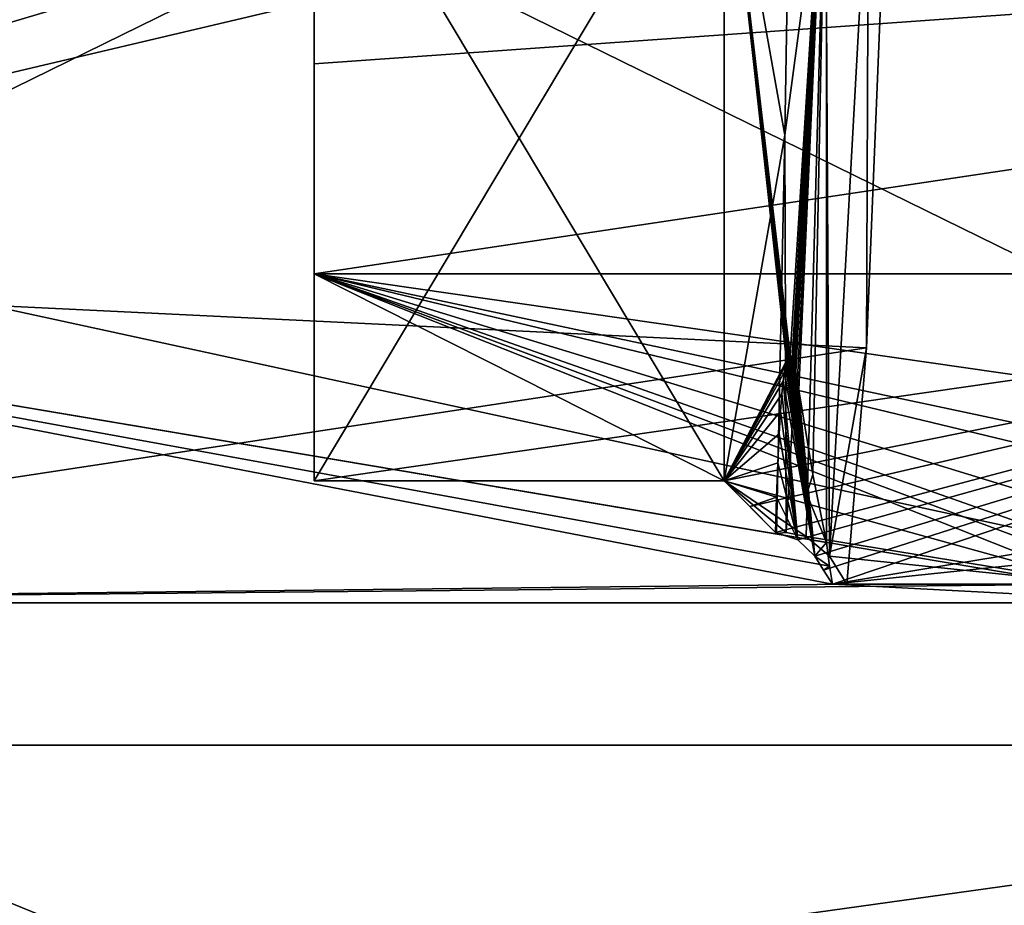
# Model space of a CAD drawing. Header units: millimetres. Extents: x -52 to 107, y -6 to 112.
# Tile 276 of 354: x 86.06 to 90.87, y 2.53 to 6.85. Entities that reach past the tile are written whole.
import ezdxf

# ---------------------------------------------------------------- set-up
doc = ezdxf.new("R2010")
doc.units = ezdxf.units.MM
doc.header["$LTSCALE"] = 65.185185
for name, color, linetype in [('3541', 7, 'CONTINUOUS'), ('3544', 7, 'CONTINUOUS'), ('3546', 7, 'CONTINUOUS'), ('3547', 7, 'CONTINUOUS'), ('3559', 7, 'CONTINUOUS'), ('3560', 7, 'CONTINUOUS'), ('3567', 7, 'CONTINUOUS'), ('3660', 7, 'CONTINUOUS'), ('3661', 7, 'CONTINUOUS'), ('3665', 7, 'CONTINUOUS'), ('3666', 7, 'CONTINUOUS'), ('3861', 7, 'CONTINUOUS'), ('3865', 7, 'CONTINUOUS'), ('3866', 7, 'CONTINUOUS'), ('3908', 7, 'CONTINUOUS'), ('3909', 7, 'CONTINUOUS'), ('3941', 7, 'CONTINUOUS'), ('3942', 7, 'CONTINUOUS'), ('413', 7, 'CONTINUOUS'), ('414', 7, 'CONTINUOUS'), ('415', 7, 'CONTINUOUS'), ('419', 7, 'CONTINUOUS'), ('420', 7, 'CONTINUOUS'), ('421', 7, 'CONTINUOUS'), ('65', 7, 'CONTINUOUS')]:
    doc.layers.add(name, color=color, linetype=linetype)

msp = doc.modelspace()

# ---------------------------------------------------------------- linework, layer by layer
at = {"layer": '3541', "color": 7, "linetype": 'CONTINUOUS', "true_color": 0x3e84f2}
for points in [[(82.012, 10.1263, -10.6088), (82.012, 5.6424, -6.125), (90.2903, 7.5954, -8.6683), (82.012, 10.1263, -10.6088)], [(90.2903, 7.5954, -8.6683), (82.012, 5.6424, -6.125), (90.1946, 5.2451, -5.3784), (90.2903, 7.5954, -8.6683)], [(82.012, 5.6424, -6.125), (82.012, 4.0013), (90.1946, 5.2451, -5.3784), (82.012, 5.6424, -6.125)], [(90.1946, 5.2451, -5.3784), (82.012, 4.0013), (90.0988, 4.0934, -1.5), (90.1946, 5.2451, -5.3784)], [(82.012, 4.0013), (91.75, 4.0013), (91.3211, 4.0934, -1.5), (82.012, 4.0013)], [(90.0988, 4.0934, -1.5), (82.012, 4.0013), (91.3211, 4.0934, -1.5), (90.0988, 4.0934, -1.5)]]:
    msp.add_3dface(points, dxfattribs=at)
at = {"layer": '3544', "color": 7, "linetype": 'CONTINUOUS', "true_color": 0x3e84f2}
for points in [[(82.012, 5.6424, 6.125), (82.012, 10.1263, 10.6088), (90, 8.0182, 9.0708), (82.012, 5.6424, 6.125)], [(90, 4.2952, 2.6674), (82.012, 5.6424, 6.125), (90, 8.0182, 9.0708), (90, 4.2952, 2.6674)], [(91.75, 4.0013), (82.012, 4.0013), (82.012, 5.6424, 6.125), (91.75, 4.0013)], [(91.75, 4.0013), (82.012, 5.6424, 6.125), (90.0279, 4.0934, 1.5), (91.75, 4.0013)], [(82.012, 5.6424, 6.125), (90, 4.2952, 2.6674), (90.014, 4.1803, 2.0865), (82.012, 5.6424, 6.125)], [(90.0279, 4.0934, 1.5), (82.012, 5.6424, 6.125), (90.014, 4.1803, 2.0865), (90.0279, 4.0934, 1.5)], [(91.2502, 4.0934, 1.5), (91.75, 4.0013), (90.0279, 4.0934, 1.5), (91.2502, 4.0934, 1.5)]]:
    msp.add_3dface(points, dxfattribs=at)
at = {"layer": '3546', "color": 7, "linetype": 'CONTINUOUS', "true_color": 0x3e84f2}
for points in [[(79.5, 6.8466, -12.9442), (79.5, 11.3068, -15.2168), (95.8, 3.307, -9.4046), (79.5, 6.8466, -12.9442)], [(95.8, 3.307, -9.4046), (79.5, 11.3068, -15.2168), (95.8, 11.3068, -15.2168), (95.8, 3.307, -9.4046)], [(79.5, 3.307, -9.4046), (79.5, 6.8466, -12.9442), (95.8, 3.307, -9.4046), (79.5, 3.307, -9.4046)], [(79.5, 1.0344, -4.9444), (79.5, 3.307, -9.4046), (95.8, 0.2513), (79.5, 1.0344, -4.9444)], [(95.8, 0.2513), (79.5, 3.307, -9.4046), (95.8, 3.307, -9.4046), (95.8, 0.2513)]]:
    msp.add_3dface(points, dxfattribs=at)
at = {"layer": '3547', "color": 7, "linetype": 'CONTINUOUS', "true_color": 0x3e84f2}
for points in [[(79.5, 6.8466, 12.9442), (79.5, 3.307, 9.4046), (95.8, 11.3068, 15.2168), (79.5, 6.8466, 12.9442)], [(95.8, 11.3068, 15.2168), (79.5, 3.307, 9.4046), (95.8, 3.307, 9.4046), (95.8, 11.3068, 15.2168)], [(79.5, 0.2513), (95.8, 0.2513), (95.8, 3.307, 9.4046), (79.5, 0.2513)], [(79.5, 1.0344, 4.9444), (79.5, 0.2513), (95.8, 3.307, 9.4046), (79.5, 1.0344, 4.9444)], [(79.5, 3.307, 9.4046), (79.5, 1.0344, 4.9444), (95.8, 3.307, 9.4046), (79.5, 3.307, 9.4046)]]:
    msp.add_3dface(points, dxfattribs=at)
at = {"layer": '3559', "linetype": 'CONTINUOUS'}
for points in [[(100.5, 7.5544, 6.3187), (94.5, 5.6064, 1.5), (87.5, 8.6499, 7.6014), (100.5, 7.5544, 6.3187)], [(87.5, 8.6499, 7.6014), (94.5, 5.6064, 1.5), (87.5, 5.6064, 1.5), (87.5, 8.6499, 7.6014)]]:
    msp.add_3dface(points, dxfattribs=at)
at = {"layer": '3560', "linetype": 'CONTINUOUS'}
for points in [[(87.5, 8.6499, 7.6014), (87.5, 5.6064, 1.5), (87.5, 7.9428, 8.3085), (87.5, 8.6499, 7.6014)], [(87.5, 5.6064, 1.5), (87.5, 4.5974, 1.5), (87.5, 7.9428, 8.3085), (87.5, 5.6064, 1.5)]]:
    msp.add_3dface(points, dxfattribs=at)
at = {"layer": '3567', "linetype": 'CONTINUOUS'}
for points in [[(87.5, 6.6316, -4.7983), (100.5, 7.5544, -6.3187), (87.5, 8.6499, -7.6014), (87.5, 6.6316, -4.7983)], [(94.5, 5.6064, -1.5), (100.5, 7.5544, -6.3187), (87.5, 5.6064, -1.5), (94.5, 5.6064, -1.5)], [(87.5, 5.6064, -1.5), (100.5, 7.5544, -6.3187), (87.5, 6.6316, -4.7983), (87.5, 5.6064, -1.5)]]:
    msp.add_3dface(points, dxfattribs=at)
at = {"layer": '3660', "linetype": 'CONTINUOUS'}
for points in [[(87.5, 5.6064, 1.5), (94.5, 5.6064, 1.5), (87.5, 4.5974, 1.5), (87.5, 5.6064, 1.5)], [(87.5, 4.5974, 1.5), (94.5, 5.6064, 1.5), (89.5, 4.5974, 1.5), (87.5, 4.5974, 1.5)], [(89.5, 4.5974, 1.5), (94.5, 5.6064, 1.5), (89.6251, 4.4713, 1.5), (89.5, 4.5974, 1.5)], [(89.6251, 4.4713, 1.5), (94.5, 5.6064, 1.5), (89.7508, 4.3445, 1.5), (89.6251, 4.4713, 1.5)], [(89.7508, 4.3445, 1.5), (94.5, 5.6064, 1.5), (89.8598, 4.3086, 1.5), (89.7508, 4.3445, 1.5)], [(89.8598, 4.3086, 1.5), (94.5, 5.6064, 1.5), (89.9417, 4.2293, 1.5), (89.8598, 4.3086, 1.5)], [(89.9417, 4.2293, 1.5), (94.5, 5.6064, 1.5), (89.9847, 4.1614, 1.5), (89.9417, 4.2293, 1.5)], [(94.5, 5.6064, 1.5), (90.0279, 4.0934, 1.5), (89.9847, 4.1614, 1.5), (94.5, 5.6064, 1.5)], [(90.0279, 4.0934, 1.5), (94.5, 5.6064, 1.5), (91.545, 4.3454, 1.5), (90.0279, 4.0934, 1.5)], [(91.3357, 4.2293, 1.5), (90.0279, 4.0934, 1.5), (91.545, 4.3454, 1.5), (91.3357, 4.2293, 1.5)], [(91.2502, 4.0934, 1.5), (90.0279, 4.0934, 1.5), (91.3357, 4.2293, 1.5), (91.2502, 4.0934, 1.5)]]:
    msp.add_3dface(points, dxfattribs=at)
at = {"layer": '3661', "linetype": 'CONTINUOUS'}
for points in [[(87.5, 5.6064, -1.5), (91.3211, 4.0934, -1.5), (91.3643, 4.1614, -1.5), (87.5, 5.6064, -1.5)], [(91.3211, 4.0934, -1.5), (87.5, 5.6064, -1.5), (89.5, 4.5974, -1.5), (91.3211, 4.0934, -1.5)], [(94.5, 5.6064, -1.5), (87.5, 5.6064, -1.5), (94.5, 4.5974, -1.5), (94.5, 5.6064, -1.5)], [(91.6177, 4.3454, -1.5), (87.5, 5.6064, -1.5), (91.4073, 4.2293, -1.5), (91.6177, 4.3454, -1.5)], [(87.5, 5.6064, -1.5), (91.6177, 4.3454, -1.5), (93.2213, 4.2293, -1.5), (87.5, 5.6064, -1.5)], [(91.4073, 4.2293, -1.5), (87.5, 5.6064, -1.5), (91.3643, 4.1614, -1.5), (91.4073, 4.2293, -1.5)], [(89.5, 4.5974, -1.5), (87.5, 5.6064, -1.5), (87.5, 4.5974, -1.5), (89.5, 4.5974, -1.5)], [(94.5, 4.5974, -1.5), (87.5, 5.6064, -1.5), (93.4317, 4.3454, -1.5), (94.5, 4.5974, -1.5)], [(93.4317, 4.3454, -1.5), (87.5, 5.6064, -1.5), (93.2213, 4.2293, -1.5), (93.4317, 4.3454, -1.5)], [(89.9003, 4.3249, -1.5), (91.3211, 4.0934, -1.5), (89.5, 4.5974, -1.5), (89.9003, 4.3249, -1.5)], [(89.8034, 4.3454, -1.5), (89.9003, 4.3249, -1.5), (89.5, 4.5974, -1.5), (89.8034, 4.3454, -1.5)], [(89.7551, 4.3402, -1.5), (89.8034, 4.3454, -1.5), (89.5, 4.5974, -1.5), (89.7551, 4.3402, -1.5)], [(90.0133, 4.2293, -1.5), (91.3211, 4.0934, -1.5), (89.9003, 4.3249, -1.5), (90.0133, 4.2293, -1.5)], [(90.0988, 4.0934, -1.5), (91.3211, 4.0934, -1.5), (90.0133, 4.2293, -1.5), (90.0988, 4.0934, -1.5)]]:
    msp.add_3dface(points, dxfattribs=at)
at = {"layer": '3665', "linetype": 'CONTINUOUS'}
for points in [[(89.7962, 6.2828, -6.7633), (89.8652, 10.3903, -10.6032), (89.9942, 7.7655, -8.4848), (89.7962, 6.2828, -6.7633)], [(89.8034, 4.3454, -1.5), (89.7962, 6.2828, -6.7633), (89.9942, 7.7655, -8.4848), (89.8034, 4.3454, -1.5)], [(89.9003, 4.3249, -1.5), (89.8034, 4.3454, -1.5), (89.9942, 7.7655, -8.4848), (89.9003, 4.3249, -1.5)], [(90.0133, 4.2293, -1.5), (89.9003, 4.3249, -1.5), (89.9942, 7.7655, -8.4848), (90.0133, 4.2293, -1.5)], [(90.0133, 4.2293, -1.5), (89.9942, 7.7655, -8.4848), (90.2043, 7.6845, -8.5667), (90.0133, 4.2293, -1.5)], [(89.8034, 4.3454, -1.5), (89.7551, 4.3402, -1.5), (89.7962, 6.2828, -6.7633), (89.8034, 4.3454, -1.5)]]:
    msp.add_3dface(points, dxfattribs=at)
at = {"layer": '3666', "linetype": 'CONTINUOUS'}
for points in [[(89.8652, 5.0409, 4.5943), (89.9034, 4.5325, 3.074), (89.9327, 4.6278, 3.6486), (89.8652, 5.0409, 4.5943)], [(89.9034, 4.5325, 3.074), (90, 4.2952, 2.6674), (89.9327, 4.6278, 3.6486), (89.9034, 4.5325, 3.074)], [(89.9417, 4.2293, 1.5), (90, 4.2952, 2.6674), (89.9034, 4.5325, 3.074), (89.9417, 4.2293, 1.5)], [(90.014, 4.1803, 2.0865), (90, 4.2952, 2.6674), (89.9417, 4.2293, 1.5), (90.014, 4.1803, 2.0865)], [(90.014, 4.1803, 2.0865), (89.9417, 4.2293, 1.5), (89.9847, 4.1614, 1.5), (90.014, 4.1803, 2.0865)], [(90.0279, 4.0934, 1.5), (90.014, 4.1803, 2.0865), (89.9847, 4.1614, 1.5), (90.0279, 4.0934, 1.5)]]:
    msp.add_3dface(points, dxfattribs=at)
at = {"layer": '3861', "linetype": 'CONTINUOUS'}
for points in [[(87.5, 6.6316, -4.7983), (87.5, 8.6499, -7.6014), (87.5, 7.9428, -8.3085), (87.5, 6.6316, -4.7983)], [(87.5, 4.5974, -1.5), (87.5, 6.6316, -4.7983), (87.5, 7.9428, -8.3085), (87.5, 4.5974, -1.5)], [(87.5, 5.6064, -1.5), (87.5, 6.6316, -4.7983), (87.5, 4.5974, -1.5), (87.5, 5.6064, -1.5)]]:
    msp.add_3dface(points, dxfattribs=at)
at = {"layer": '3865', "linetype": 'CONTINUOUS'}
for points in [[(89.5, 4.5974, -1.5), (87.5, 4.5974, -1.5), (87.5, 7.9428, -8.3085), (89.5, 4.5974, -1.5)], [(89.5, 4.5974, -1.5), (87.5, 7.9428, -8.3085), (89.5, 7.9428, -8.3085), (89.5, 4.5974, -1.5)]]:
    msp.add_3dface(points, dxfattribs=at)
at = {"layer": '3866', "linetype": 'CONTINUOUS'}
for points in [[(87.5, 7.9428, 8.3085), (87.5, 4.5974, 1.5), (89.5, 7.9428, 8.3085), (87.5, 7.9428, 8.3085)], [(87.5, 4.5974, 1.5), (89.5, 4.5974, 1.5), (89.5, 7.9428, 8.3085), (87.5, 4.5974, 1.5)]]:
    msp.add_3dface(points, dxfattribs=at)
at = {"layer": '3908', "linetype": 'CONTINUOUS'}
for points in [[(89.8048, 5.1826, 4.7752), (89.9417, 4.2293, 1.5), (89.8098, 5.1976, 4.8223), (89.8048, 5.1826, 4.7752)], [(89.8098, 5.1976, 4.8223), (89.9417, 4.2293, 1.5), (89.815, 5.2066, 4.8561), (89.8098, 5.1976, 4.8223)], [(89.815, 5.2066, 4.8561), (89.9417, 4.2293, 1.5), (89.8222, 5.2091, 4.8793), (89.815, 5.2066, 4.8561)], [(89.8222, 5.2091, 4.8793), (89.9417, 4.2293, 1.5), (89.832, 5.1959, 4.874), (89.8222, 5.2091, 4.8793)], [(89.832, 5.1959, 4.874), (89.9417, 4.2293, 1.5), (89.8382, 5.1791, 4.8508), (89.832, 5.1959, 4.874)], [(89.7941, 5.1281, 4.619), (89.9417, 4.2293, 1.5), (89.7996, 5.1603, 4.7098), (89.7941, 5.1281, 4.619)], [(89.7996, 5.1603, 4.7098), (89.9417, 4.2293, 1.5), (89.8048, 5.1826, 4.7752), (89.7996, 5.1603, 4.7098)], [(89.8382, 5.1791, 4.8508), (89.9417, 4.2293, 1.5), (89.844, 5.1575, 4.816), (89.8382, 5.1791, 4.8508)], [(89.844, 5.1575, 4.816), (89.9417, 4.2293, 1.5), (89.8502, 5.1291, 4.7659), (89.844, 5.1575, 4.816)], [(89.7882, 5.0829, 4.493), (89.9417, 4.2293, 1.5), (89.7941, 5.1281, 4.619), (89.7882, 5.0829, 4.493)], [(89.8502, 5.1291, 4.7659), (89.9417, 4.2293, 1.5), (89.8572, 5.0914, 4.6947), (89.8502, 5.1291, 4.7659)], [(89.9417, 4.2293, 1.5), (89.9034, 4.5325, 3.074), (89.8572, 5.0914, 4.6947), (89.9417, 4.2293, 1.5)], [(89.9034, 4.5325, 3.074), (89.8652, 5.0409, 4.5943), (89.8572, 5.0914, 4.6947), (89.9034, 4.5325, 3.074)], [(89.7819, 5.0208, 4.3178), (89.8598, 4.3086, 1.5), (89.7882, 5.0829, 4.493), (89.7819, 5.0208, 4.3178)], [(89.8598, 4.3086, 1.5), (89.9417, 4.2293, 1.5), (89.7882, 5.0829, 4.493), (89.8598, 4.3086, 1.5)], [(89.7752, 4.9369, 4.0733), (89.8598, 4.3086, 1.5), (89.7819, 5.0208, 4.3178), (89.7752, 4.9369, 4.0733)], [(89.7683, 4.8262, 3.7294), (89.8598, 4.3086, 1.5), (89.7752, 4.9369, 4.0733), (89.7683, 4.8262, 3.7294)], [(89.7614, 4.6853, 3.2407), (89.8598, 4.3086, 1.5), (89.7683, 4.8262, 3.7294), (89.7614, 4.6853, 3.2407)], [(89.7552, 4.517, 2.536), (89.8598, 4.3086, 1.5), (89.7614, 4.6853, 3.2407), (89.7552, 4.517, 2.536)], [(89.7508, 4.3445, 1.5), (89.8598, 4.3086, 1.5), (89.7552, 4.517, 2.536), (89.7508, 4.3445, 1.5)]]:
    msp.add_3dface(points, dxfattribs=at)
at = {"layer": '3909', "linetype": 'CONTINUOUS'}
for points in [[(90.1946, 5.2451, -5.3784), (90.0133, 4.2293, -1.5), (90.2043, 7.6845, -8.5667), (90.1946, 5.2451, -5.3784)], [(90.2903, 7.5954, -8.6683), (90.1946, 5.2451, -5.3784), (90.2043, 7.6845, -8.5667), (90.2903, 7.5954, -8.6683)], [(90.1946, 5.2451, -5.3784), (90.0988, 4.0934, -1.5), (90.0133, 4.2293, -1.5), (90.1946, 5.2451, -5.3784)]]:
    msp.add_3dface(points, dxfattribs=at)
at = {"layer": '3941', "linetype": 'CONTINUOUS'}
for points in [[(89.8652, 10.3903, -10.6032), (89.7962, 6.2828, -6.7633), (89.5, 7.9428, -8.3085), (89.8652, 10.3903, -10.6032)], [(89.7962, 6.2828, -6.7633), (89.5, 4.5974, -1.5), (89.5, 7.9428, -8.3085), (89.7962, 6.2828, -6.7633)], [(89.7551, 4.3402, -1.5), (89.5, 4.5974, -1.5), (89.7962, 6.2828, -6.7633), (89.7551, 4.3402, -1.5)]]:
    msp.add_3dface(points, dxfattribs=at)
at = {"layer": '3942', "linetype": 'CONTINUOUS'}
for points in [[(90, 8.0182, 9.0708), (89.5, 7.9428, 8.3085), (89.8222, 5.2091, 4.8793), (90, 8.0182, 9.0708)], [(90, 8.0182, 9.0708), (89.8222, 5.2091, 4.8793), (89.832, 5.1959, 4.874), (90, 8.0182, 9.0708)], [(90, 8.0182, 9.0708), (89.832, 5.1959, 4.874), (89.8382, 5.1791, 4.8508), (90, 8.0182, 9.0708)], [(90, 8.0182, 9.0708), (89.8382, 5.1791, 4.8508), (89.844, 5.1575, 4.816), (90, 8.0182, 9.0708)], [(90, 8.0182, 9.0708), (89.844, 5.1575, 4.816), (89.8502, 5.1291, 4.7659), (90, 8.0182, 9.0708)], [(90, 8.0182, 9.0708), (89.8502, 5.1291, 4.7659), (89.8572, 5.0914, 4.6947), (90, 8.0182, 9.0708)], [(89.8652, 5.0409, 4.5943), (90, 8.0182, 9.0708), (89.8572, 5.0914, 4.6947), (89.8652, 5.0409, 4.5943)], [(90, 8.0182, 9.0708), (89.8652, 5.0409, 4.5943), (89.9327, 4.6278, 3.6486), (90, 8.0182, 9.0708)], [(90, 4.2952, 2.6674), (90, 8.0182, 9.0708), (89.9327, 4.6278, 3.6486), (90, 4.2952, 2.6674)], [(89.5, 7.9428, 8.3085), (89.5, 4.5974, 1.5), (89.8048, 5.1826, 4.7752), (89.5, 7.9428, 8.3085)], [(89.5, 7.9428, 8.3085), (89.8048, 5.1826, 4.7752), (89.8098, 5.1976, 4.8223), (89.5, 7.9428, 8.3085)], [(89.5, 7.9428, 8.3085), (89.8098, 5.1976, 4.8223), (89.815, 5.2066, 4.8561), (89.5, 7.9428, 8.3085)], [(89.5, 7.9428, 8.3085), (89.815, 5.2066, 4.8561), (89.8222, 5.2091, 4.8793), (89.5, 7.9428, 8.3085)], [(89.5, 4.5974, 1.5), (89.7996, 5.1603, 4.7098), (89.8048, 5.1826, 4.7752), (89.5, 4.5974, 1.5)], [(89.5, 4.5974, 1.5), (89.7941, 5.1281, 4.619), (89.7996, 5.1603, 4.7098), (89.5, 4.5974, 1.5)], [(89.5, 4.5974, 1.5), (89.7882, 5.0829, 4.493), (89.7941, 5.1281, 4.619), (89.5, 4.5974, 1.5)], [(89.5, 4.5974, 1.5), (89.7819, 5.0208, 4.3178), (89.7882, 5.0829, 4.493), (89.5, 4.5974, 1.5)], [(89.5, 4.5974, 1.5), (89.7752, 4.9369, 4.0733), (89.7819, 5.0208, 4.3178), (89.5, 4.5974, 1.5)], [(89.5, 4.5974, 1.5), (89.7683, 4.8262, 3.7294), (89.7752, 4.9369, 4.0733), (89.5, 4.5974, 1.5)], [(89.5, 4.5974, 1.5), (89.7614, 4.6853, 3.2407), (89.7683, 4.8262, 3.7294), (89.5, 4.5974, 1.5)], [(89.5, 4.5974, 1.5), (89.7552, 4.517, 2.536), (89.7614, 4.6853, 3.2407), (89.5, 4.5974, 1.5)], [(89.5, 4.5974, 1.5), (89.6251, 4.4713, 1.5), (89.7552, 4.517, 2.536), (89.5, 4.5974, 1.5)], [(89.6251, 4.4713, 1.5), (89.7508, 4.3445, 1.5), (89.7552, 4.517, 2.536), (89.6251, 4.4713, 1.5)]]:
    msp.add_3dface(points, dxfattribs=at)
at = {"layer": '413', "color": 7, "linetype": 'CONTINUOUS', "true_color": 0xe0f2ff}
for points in [[(85.667, 2.6814, 44.384), (84.8614, 2.2513, 49.2617), (86.2384, 2.2513, 46.9936), (85.667, 2.6814, 44.384)], [(86.7184, 2.2513, 44.384), (85.667, 2.6814, 44.384), (86.2384, 2.2513, 46.9936), (86.7184, 2.2513, 44.384)]]:
    msp.add_3dface(points, dxfattribs=at)
at = {"layer": '414', "color": 7, "linetype": 'CONTINUOUS', "true_color": 0xe0f2ff}
for points in [[(85.667, 2.6814, 44.384), (86.7184, 2.2513, 44.384), (85.667, 2.6814, 42.2436), (85.667, 2.6814, 44.384)], [(85.667, 2.6814, 42.2436), (86.7184, 2.2513, 44.384), (86.1504, 2.3629, 42.2436), (85.667, 2.6814, 42.2436)]]:
    msp.add_3dface(points, dxfattribs=at)
at = {"layer": '415', "color": 7, "linetype": 'CONTINUOUS', "true_color": 0xe0f2ff}
for points in [[(85.667, 2.6814, 42.2436), (86.4483, 2.1246, 40.5336), (85.5239, 2.6577, 40.3137), (85.667, 2.6814, 42.2436)], [(86.8315, 1.7371, 39.5553), (85.655, 2.0275, 39.1977), (85.5239, 2.6577, 40.3137), (86.8315, 1.7371, 39.5553)], [(86.4483, 2.1246, 40.5336), (86.8315, 1.7371, 39.5553), (85.5239, 2.6577, 40.3137), (86.4483, 2.1246, 40.5336)], [(85.667, 2.6814, 42.2436), (86.1504, 2.3629, 42.2436), (86.4483, 2.1246, 40.5336), (85.667, 2.6814, 42.2436)]]:
    msp.add_3dface(points, dxfattribs=at)
at = {"layer": '419', "color": 7, "linetype": 'CONTINUOUS', "true_color": 0xe0f2ff}
for points in [[(85.5226, 2.6678, -40.3478), (85.6529, 2.0645, -39.2426), (86.4435, 2.1334, -40.5646), (85.5226, 2.6678, -40.3478)], [(85.9774, 2.4471, -42.2436), (85.5226, 2.6678, -40.3478), (86.4435, 2.1334, -40.5646), (85.9774, 2.4471, -42.2436)]]:
    msp.add_3dface(points, dxfattribs=at)
at = {"layer": '420', "color": 7, "linetype": 'CONTINUOUS', "true_color": 0xe0f2ff}
for points in [[(86.7184, 2.2513, -42.2436), (86.7184, 2.2513, -44.384), (85.667, 2.6814, -44.384), (86.7184, 2.2513, -42.2436)], [(85.9774, 2.4471, -42.2436), (86.7184, 2.2513, -42.2436), (85.667, 2.6814, -44.384), (85.9774, 2.4471, -42.2436)]]:
    msp.add_3dface(points, dxfattribs=at)
at = {"layer": '421', "color": 7, "linetype": 'CONTINUOUS', "true_color": 0xe0f2ff}
for points in [[(86.7184, 2.2513, -44.384), (86.2384, 2.2513, -46.9936), (84.0762, 2.6814, -48.5625), (86.7184, 2.2513, -44.384)], [(85.667, 2.6814, -44.384), (86.7184, 2.2513, -44.384), (84.0762, 2.6814, -48.5625), (85.667, 2.6814, -44.384)], [(86.2384, 2.2513, -46.9936), (84.8614, 2.2513, -49.2617), (84.0762, 2.6814, -48.5625), (86.2384, 2.2513, -46.9936)]]:
    msp.add_3dface(points, dxfattribs=at)
at = {"layer": '65', "color": 7, "linetype": 'CONTINUOUS', "true_color": 0xe0f2ff}
for points in [[(41.8155, 16.0365, 50.0037), (95.5922, -5.7487, 50.384), (42.5889, 16.2513, 50), (41.8155, 16.0365, 50.0037)], [(42.5889, 16.2513, 50), (95.5922, -5.7487, 50.384), (42.6449, 16.251, 50), (42.5889, 16.2513, 50)], [(42.6449, 16.251, 50), (95.5922, -5.7487, 50.384), (79.384, 1.2687, 50.2615), (42.6449, 16.251, 50)], [(41.2636, 15.4537, 50.0139), (95.5922, -5.7487, 50.384), (41.8155, 16.0365, 50.0037), (41.2636, 15.4537, 50.0139)], [(41.2636, 15.4537, 50.0139), (40.1683, 10.7275, 50.0964), (95.5922, -5.7487, 50.384), (41.2636, 15.4537, 50.0139)], [(40.1683, 10.7275, 50.0964), (37.7317, 6.5324, 50.1696), (95.5922, -5.7487, 50.384), (40.1683, 10.7275, 50.0964)], [(37.7317, 6.5324, 50.1696), (34.1695, 3.2396, 50.2271), (95.5922, -5.7487, 50.384), (37.7317, 6.5324, 50.1696)], [(34.1695, 3.2396, 50.2271), (29.7967, 1.1399, 50.2638), (95.5922, -5.7487, 50.384), (34.1695, 3.2396, 50.2271)]]:
    msp.add_3dface(points, dxfattribs=at)

doc.saveas('drawing.dxf')
